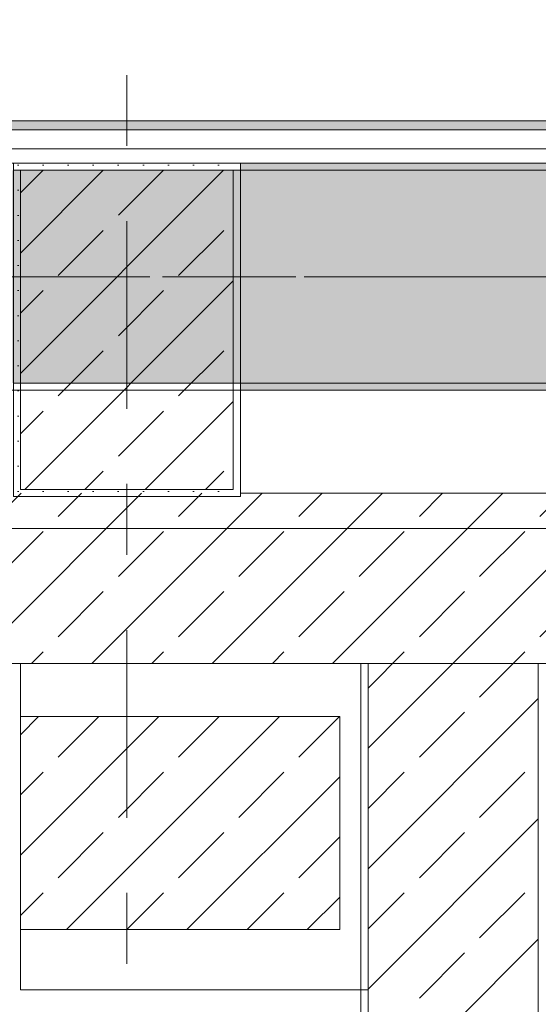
# Model space of a CAD drawing. Header units: metres. Extents: x -3.6 to 84.5, y -11 to 16.8.
# Tile 359 of 656: x 54.4 to 55.1, y -0.5 to 0.9. Entities that reach past the tile are written whole.
import ezdxf

# ---------------------------------------------------------------- set-up
doc = ezdxf.new("R2010")
doc.units = ezdxf.units.M
doc.header["$MEASUREMENT"] = 0
doc.linetypes.add('Achse', pattern=[0.2, 0.1, -0.05, 0, -0.05])
doc.linetypes.add('Strichlinie doppelt', pattern=[0.546806, 0.264583, -0.105833, 0.070556, -0.105833])
for name, color, linetype in [('301 - Elemente.Linie', 7, 'Continuous'), ('302 - Elemente.Schraffur', 7, 'Continuous'), ('451 - Universal.Achsen Raster', 7, 'Continuous'), ('605 - Struktur.Wand Innen', 7, 'Continuous'), ('607 - Struktur.Stütze', 7, 'Continuous'), ('608 - Struktur.Träger', 7, 'Continuous'), ('653 - Abdeckung.TB Verkofferung', 7, 'Continuous')]:
    doc.layers.add(name, color=color, linetype=linetype)
pattern_1 = [(45, (0, 0), (-0.08485281, 0.08485281), []), (45, (-0.04243, 0.04243), (-0.08485281, 0.08485281), [0.09, -0.03])]
pattern_2 = [(45, (0, 0), (-0.01767767, 0.01767767), [0, -0.025])]

msp = doc.modelspace()

# ---------------------------------------------------------------- hatches: boundary and pattern name
at = {"layer": '302 - Elemente.Schraffur', "linetype": 'Continuous', "lineweight": 5}
h = msp.add_hatch(dxfattribs=at)
h.set_pattern_fill('Beton__Stahlbeton_0001', style=0, pattern_type=2)
h.set_pattern_definition(pattern_1)
h.paths.add_polyline_path([(53.945, 0.155), (53.85, 0.155), (53.85, 0.005), (54.87, 0.005), (54.87, -1.6589), (55.11, -1.6589), (55.11, 0.005), (55.21, 0.005), (55.21, 0.13), (55.17, 0.13), (55.17, 0.245), (53.945, 0.245)])
h = msp.add_hatch(dxfattribs=at)
h.set_pattern_fill('Gips_0001', style=0, pattern_type=2)
h.set_pattern_definition(pattern_2)
h.paths.add_polyline_path([(54.86, -1.6589), (54.87, -1.6589), (54.87, 0.005), (54.86, 0.005)])
at = {"layer": '607 - Struktur.Stütze', "linetype": 'Continuous', "lineweight": 0, "true_color": 0x000000}
h = msp.add_hatch(dxfattribs=at)
h.set_pattern_fill('Gips_0001', color=18, style=0, pattern_type=2)
h.set_pattern_definition(pattern_2)
h.paths.add_polyline_path([(54.37, 0.71), (54.37, 0.24), (54.69, 0.24), (54.69, 0.71)])
h.paths.add_polyline_path([(54.38, 0.25), (54.38, 0.7), (54.68, 0.7), (54.68, 0.25)], flags=0)
h = msp.add_hatch(dxfattribs=at)
h.set_pattern_fill('Beton__Stahlbeton_0001', color=18, style=0, pattern_type=2)
h.set_pattern_definition(pattern_1)
h.paths.add_polyline_path([(54.38, 0.25), (54.68, 0.25), (54.68, 0.7), (54.38, 0.7)])
h = msp.add_hatch(dxfattribs=at)
h.set_pattern_fill('Beton__Stahlbeton_0001', color=18, style=0, pattern_type=2)
h.set_pattern_definition(pattern_1)
h.paths.add_polyline_path([(54.83, -0.37), (54.83, -0.07), (54.38, -0.07), (54.38, -0.37)])
at = {"layer": '608 - Struktur.Träger', "linetype": 'Continuous', "lineweight": 0, "true_color": 0x000000}
h = msp.add_hatch(dxfattribs=at)
h.set_pattern_fill('Gips_0001', color=18, style=0, pattern_type=2)
h.set_pattern_definition(pattern_2)
h.paths.add_polyline_path([(54.69, 0.71), (54.69, 0.7), (57.97, 0.7), (57.97, 0.71)])
h = msp.add_hatch(dxfattribs=at)
h.set_pattern_fill('Beton__Stahlbeton_0001', color=18, style=0, pattern_type=2)
h.set_pattern_definition(pattern_1)
h.paths.add_polyline_path([(0.69, 0.7), (0.38, 0.7), (0.38, 0.4), (0.69, 0.4), (3.97, 0.4), (4.29, 0.4), (7.57, 0.4), (7.89, 0.4), (11.17, 0.4), (11.49, 0.4), (14.77, 0.4), (15.09, 0.4), (18.37, 0.4), (18.69, 0.4), (21.97, 0.4), (22.29, 0.4), (25.57, 0.4), (25.89, 0.4), (29.17, 0.4), (29.49, 0.4), (32.77, 0.4), (33.09, 0.4), (36.37, 0.4), (36.69, 0.4), (39.97, 0.4), (40.29, 0.4), (43.57, 0.4), (43.89, 0.4), (47.17, 0.4), (47.49, 0.4), (50.77, 0.4), (51.09, 0.4), (51.8, 0.4), (51.97, 0.4), (54.37, 0.4), (54.69, 0.4), (57.97, 0.4), (58.29, 0.4), (61.57, 0.4), (61.88, 0.4), (61.88, 0.7), (61.57, 0.7), (58.29, 0.7), (57.97, 0.7), (54.69, 0.7), (54.37, 0.7), (51.97, 0.7), (51.8, 0.7), (51.09, 0.7), (50.77, 0.7), (47.49, 0.7), (47.17, 0.7), (43.89, 0.7), (43.57, 0.7), (40.29, 0.7), (39.935, 0.7), (36.69, 0.7), (36.37, 0.7), (33.09, 0.7), (32.77, 0.7), (29.49, 0.7), (29.17, 0.7), (25.89, 0.7), (25.57, 0.7), (22.29, 0.7), (21.97, 0.7), (18.69, 0.7), (18.37, 0.7), (15.09, 0.7), (14.77, 0.7), (11.49, 0.7), (11.17, 0.7), (7.89, 0.7), (7.57, 0.7), (4.29, 0.7), (3.97, 0.7)])
h = msp.add_hatch(dxfattribs=at)
h.set_pattern_fill('Gips_0001', color=18, style=0, pattern_type=2)
h.set_pattern_definition(pattern_2)
h.paths.add_polyline_path([(54.69, 0.4), (54.69, 0.39), (57.97, 0.39), (57.97, 0.4)])
at = {"layer": '653 - Abdeckung.TB Verkofferung', "linetype": 'Continuous', "lineweight": 0, "true_color": 0x000000}
h = msp.add_hatch(dxfattribs=at)
h.set_pattern_fill('Gips_0001', color=18, style=0, pattern_type=2)
h.set_pattern_definition(pattern_2)
h.paths.add_polyline_path([(47.44, 0.757), (61.545, 0.757), (61.545, 0.7695), (47.44, 0.7695)])

# ---------------------------------------------------------------- linework, layer by layer
at = {"layer": '301 - Elemente.Linie', "color": 7, "linetype": 'Continuous', "lineweight": 18}
for p, q in [((54.69, 0.245), (55.17, 0.245)), ((53.85, 0.005), (54.86, 0.005)), ((54.86, 0.005), (54.86, -1.6589)), ((54.86, 0.005), (55.21, 0.005))]:
    msp.add_line(p, q, dxfattribs=at)
at = {"layer": '301 - Elemente.Linie', "color": 7, "linetype": 'Continuous', "lineweight": 18, "flags": 128}
msp.add_lwpolyline([(54.6, 0.73), (54.6163, 0.73)], dxfattribs=at)
at = {"layer": '301 - Elemente.Linie', "color": 7, "linetype": 'Continuous', "lineweight": 18}
msp.add_lwpolyline([(55.11, -3.15), (55.11, 0.005)], dxfattribs=at)
at = {"layer": '302 - Elemente.Schraffur', "color": 7, "linetype": 'Continuous', "lineweight": 5, "flags": 128}
msp.add_lwpolyline([(54.86, -1.6589), (54.87, -1.6589), (54.87, 0.005), (54.86, 0.005)], close=True, dxfattribs=at)
at = {"layer": '451 - Universal.Achsen Raster', "color": 160, "linetype": 'Strichlinie doppelt', "lineweight": 9, "true_color": 0x3232ff}
for p, q in [((54.53, -10.585), (54.53, 16.355)), ((64.935, 0.55), (-3.175, 0.55))]:
    msp.add_line(p, q, dxfattribs=at)
at = {"layer": '605 - Struktur.Wand Innen', "color": 7, "linetype": 'Continuous', "lineweight": 18, "flags": 128}
for points in [[(54.87, 0.005), (54.38, 0.005)], [(54.38, 0.005), (54.38, -0.07)], [(54.87, -0.455), (54.87, 0.005)], [(54.38, -0.37), (54.38, -0.455)], [(54.38, -0.455), (54.87, -0.455)]]:
    msp.add_lwpolyline(points, dxfattribs=at)
at = {"layer": '607 - Struktur.Stütze', "color": 7, "linetype": 'Continuous', "lineweight": 5, "flags": 128}
msp.add_lwpolyline([(54.37, 0.71), (54.37, 0.24), (54.69, 0.24), (54.69, 0.71)], close=True, dxfattribs=at)
at = {"layer": '607 - Struktur.Stütze', "color": 7, "linetype": 'Continuous', "lineweight": 13, "flags": 128}
for points in [[(54.38, 0.25), (54.68, 0.25), (54.68, 0.7), (54.38, 0.7)], [(54.83, -0.37), (54.83, -0.07), (54.38, -0.07), (54.38, -0.37)]]:
    msp.add_lwpolyline(points, close=True, dxfattribs=at)
at = {"layer": '608 - Struktur.Träger', "color": 7, "linetype": 'Continuous', "lineweight": 13}
for p, q in [((0.38, 0.71), (61.88, 0.71)), ((54.69, 0.7), (54.37, 0.7)), ((57.97, 0.7), (54.69, 0.7)), ((0.38, 0.39), (61.88, 0.39))]:
    msp.add_line(p, q, dxfattribs=at)
at = {"layer": '608 - Struktur.Träger', "color": 7, "linetype": 'Continuous', "lineweight": 5}
for p, q in [((54.69, 0.71), (54.69, 0.7)), ((57.97, 0.71), (54.69, 0.71)), ((54.69, 0.4), (54.69, 0.39)), ((57.97, 0.39), (54.69, 0.39))]:
    msp.add_line(p, q, dxfattribs=at)
at = {"layer": '608 - Struktur.Träger', "color": 7, "linetype": 'Achse', "lineweight": 9}
msp.add_line((0.38, 0.55), (61.88, 0.55), dxfattribs=at)
at = {"layer": '608 - Struktur.Träger', "color": 7, "linetype": 'Continuous', "lineweight": 13, "flags": 128}
msp.add_lwpolyline([(61.88, 0.4), (61.57, 0.4), (58.29, 0.4), (57.97, 0.4), (54.69, 0.4), (54.37, 0.4)], dxfattribs=at)
at = {"layer": '653 - Abdeckung.TB Verkofferung', "color": 7, "linetype": 'Continuous', "lineweight": 9}
for p, q in [((44.79, 0.7695), (61.545, 0.7695)), ((44.79, 0.195), (61.545, 0.195))]:
    msp.add_line(p, q, dxfattribs=at)
at = {"layer": '653 - Abdeckung.TB Verkofferung', "color": 7, "linetype": 'Continuous', "lineweight": 5}
for p, q in [((61.545, 0.7695), (47.44, 0.7695)), ((61.545, 0.757), (47.44, 0.757)), ((61.545, 0.73), (47.44, 0.73)), ((61.545, 0.71), (47.44, 0.71))]:
    msp.add_line(p, q, dxfattribs=at)

doc.saveas('drawing.dxf')
